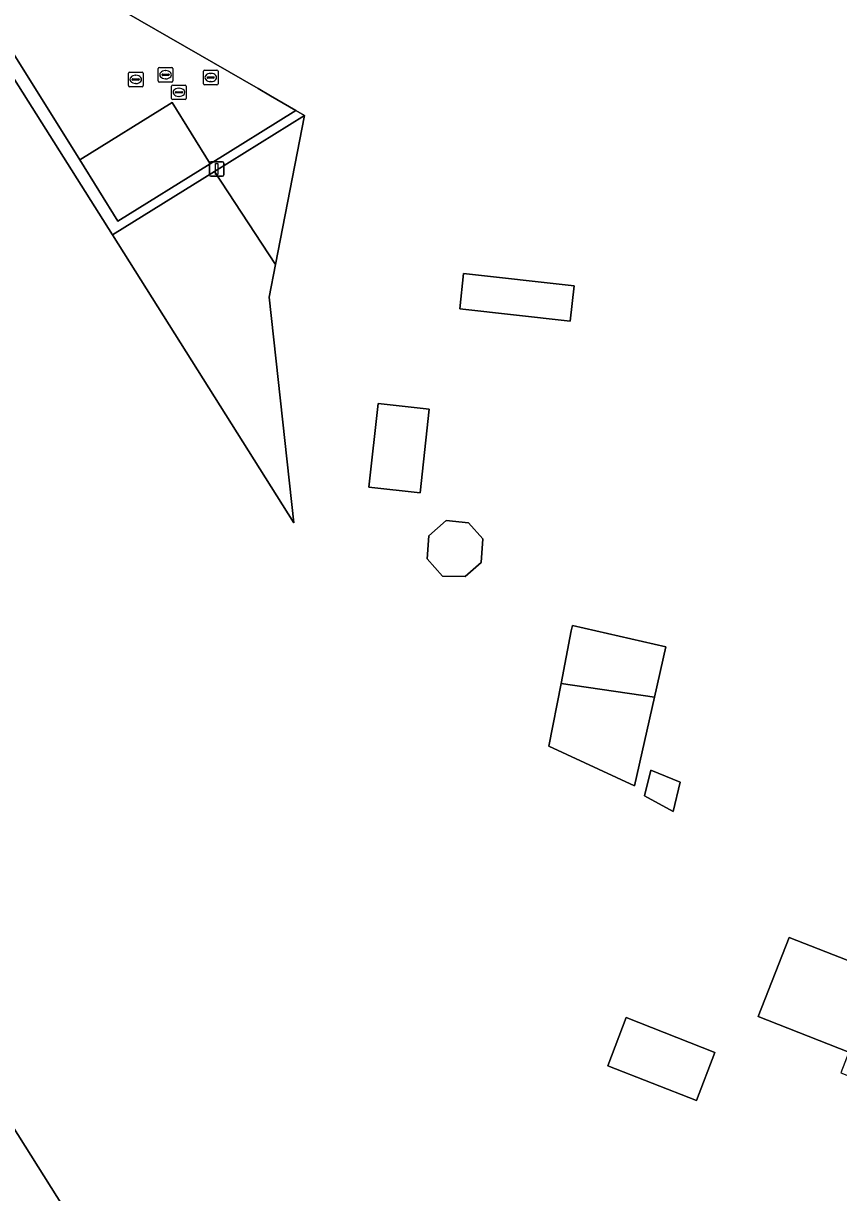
# Model space of a CAD drawing. Extents: x 160023 to 161302, y 384750 to 385707.
# Drawn here: x 160313 to 160369, y 384904.1 to 384984.4 of the extents above; entities that cross this region are included whole.
import ezdxf

# ---------------------------------------------------------------- set-up
doc = ezdxf.new("R2010")
doc.units = 0
for name, color, linetype in [('IMGEO_Brandkraan', 7, 'Continuous'), ('IMGEO_Erf', 7, 'Continuous'), ('IMGEO_Groenvoorziening', 7, 'Continuous'), ('IMGEO_Hek', 7, 'Continuous'), ('IMGEO_Kolk', 7, 'Continuous'), ('IMGEO_Lichtmast', 7, 'Continuous'), ('IMGEO_Pand', 7, 'Continuous'), ('IMGEO_Parkeervlak_open', 7, 'Continuous'), ('IMGEO_Rijbaan_lokaal_open', 7, 'Continuous'), ('IMGEO_Rioolput', 7, 'Continuous'), ('IMGEO_Voetpad_open', 7, 'Continuous')]:
    doc.layers.add(name, color=color, linetype=linetype)

msp = doc.modelspace()

# ---------------------------------------------------------------- linework, layer by layer
at = {"layer": 'IMGEO_Brandkraan'}
for p, q in [((160325.342, 384980.242), (160325.342, 384981.094)), ((160325.417, 384981.168), (160326.269, 384981.168)), ((160326.343, 384981.094), (160326.343, 384980.242)), ((160325.601, 384980.662), (160325.601, 384980.674)), ((160326.039, 384980.625), (160325.641, 384980.625)), ((160325.644, 384980.711), (160326.042, 384980.711)), ((160325.853, 384980.388), (160325.828, 384980.388)), ((160325.83, 384980.948), (160325.855, 384980.948)), ((160326.085, 384980.674), (160326.085, 384980.662)), ((160326.269, 384980.168), (160325.417, 384980.168))]:
    msp.add_line(p, q, dxfattribs=at)
for points in [[(160325.342, 384980.242), (160325.342, 384981.094)], [(160325.417, 384981.168), (160326.269, 384981.168)], [(160326.343, 384981.094), (160326.343, 384980.242)], [(160326.269, 384980.168), (160325.417, 384980.168)]]:
    msp.add_lwpolyline(points, dxfattribs=at)
for centre, radius, start, end in [((160325.419, 384981.092), 0.0765, 91.55205, 178.44795), ((160325.419, 384981.092), 0.0765, 91.55205, 178.44795), ((160326.267, 384981.092), 0.0765, 1.55205, 88.44795), ((160326.267, 384981.092), 0.0765, 1.55205, 88.44795), ((160325.641, 384980.671), 0.0403, 85.87752, 175.75265), ((160325.638, 384980.661), 0.0366, 178.93798, 274.71019), ((160326.042, 384980.668), 0.043, 264.86636, 352.45326), ((160326.046, 384980.673), 0.0386, 1.73085, 96.63898), ((160325.419, 384980.244), 0.0765, 181.55205, 268.44795), ((160325.419, 384980.244), 0.0765, 181.55205, 268.44795), ((160326.267, 384980.244), 0.0765, 271.55205, 358.44795), ((160326.267, 384980.244), 0.0765, 271.55205, 358.44795)]:
    msp.add_arc(centre, radius, start, end, dxfattribs=at)
for centre, major_axis, ratio, start_param, end_param in [((160325.829, 384980.668), (-0.387, 0.002), 0.722429, 4.712389, 7.853982), ((160325.854, 384980.668), (-0.39, 0.002), 0.717154, 1.570796, 4.712389)]:
    msp.add_ellipse(centre, major_axis=major_axis, ratio=ratio, start_param=start_param, end_param=end_param, dxfattribs=at)
at = {"layer": 'IMGEO_Erf'}
for points in [[(160234.054, 384993.171), (160245.351, 384975.085), (160252.88, 384963.007), (160259.491, 384967.128), (160262.299, 384962.624), (160263.984, 384964.064), (160263.836, 384964.253), (160268.96, 384968.505), (160269.964, 384967.297), (160273.8, 384969.701), (160275.654, 384966.755), (160321.243, 384894.325), (160329.612, 384881.079), (160331.889, 384879.95), (160336.787, 384880.403), (160344.076, 384881.104), (160348.95, 384881.561), (160350.96, 384883.052), (160354.249, 384891.334), (160367.44, 384886.086), (160372.439, 384884.099)], [(160311.924, 384989.805), (160329.09, 384979.915), (160329.942, 384979.419), (160331.674, 384978.392), (160332.272, 384978.049), (160330.28, 384967.826), (160329.844, 384965.589), (160331.554, 384950.083), (160323.375, 384963.057), (160319.088, 384969.858), (160311.42, 384982.022)], [(160369.673, 384913.752), (160363.432, 384916.203), (160365.562, 384921.626), (160372.073, 384919.069)]]:
    msp.add_lwpolyline(points, dxfattribs=at)
for points in [[(160350.795, 384966.371), (160350.529, 384963.948), (160342.944, 384964.78), (160343.21, 384967.202)], [(160340.842, 384957.9), (160340.216, 384952.147), (160336.707, 384952.529), (160337.333, 384958.282)], [(160344.524, 384948.981), (160344.416, 384947.377), (160343.316, 384946.415), (160341.76, 384946.43), (160340.708, 384947.627), (160340.814, 384949.2), (160342.005, 384950.242), (160343.543, 384950.097)], [(160350.603, 384942.684), (160350.683, 384943.038), (160357.1, 384941.584), (160356.315, 384938.119), (160354.935, 384932.022), (160349.071, 384934.754), (160349.904, 384939.065)], [(160358.084, 384932.279), (160357.6, 384930.265), (160355.64, 384931.342), (160356.064, 384933.104)], [(160360.467, 384913.719), (160359.198, 384910.416), (160353.112, 384912.811), (160354.381, 384916.114)]]:
    msp.add_lwpolyline(points, close=True, dxfattribs=at)
at = {"layer": 'IMGEO_Groenvoorziening'}
msp.add_lwpolyline([(160329.844, 384965.589), (160330.28, 384967.826), (160326.105, 384974.218), (160319.088, 384969.858), (160323.375, 384963.057), (160331.554, 384950.083)], close=True, dxfattribs=at)
at = {"layer": 'IMGEO_Hek'}
for points in [[(160319.088, 384969.858), (160311.42, 384982.022)], [(160329.844, 384965.589), (160330.28, 384967.826), (160332.272, 384978.049)], [(160323.375, 384963.057), (160319.088, 384969.858)], [(160323.375, 384963.057), (160331.554, 384950.083)]]:
    msp.add_lwpolyline(points, dxfattribs=at)
at = {"layer": 'IMGEO_Kolk'}
for p, q in [((160323.154, 384979.226), (160323.154, 384980.078)), ((160323.229, 384980.152), (160324.081, 384980.152)), ((160323.413, 384979.646), (160323.413, 384979.658)), ((160323.851, 384979.609), (160323.453, 384979.609)), ((160323.456, 384979.695), (160323.854, 384979.695)), ((160323.642, 384979.932), (160323.667, 384979.932)), ((160323.897, 384979.658), (160323.897, 384979.646)), ((160324.155, 384980.078), (160324.155, 384979.226)), ((160324.081, 384979.152), (160323.229, 384979.152)), ((160323.665, 384979.372), (160323.64, 384979.372))]:
    msp.add_line(p, q, dxfattribs=at)
for points in [[(160323.154, 384979.226), (160323.154, 384980.078)], [(160323.229, 384980.152), (160324.081, 384980.152)], [(160324.155, 384980.078), (160324.155, 384979.226)], [(160324.081, 384979.152), (160323.229, 384979.152)]]:
    msp.add_lwpolyline(points, dxfattribs=at)
for centre, radius, start, end in [((160323.231, 384980.076), 0.0765, 91.55205, 178.44795), ((160323.231, 384980.076), 0.0765, 91.55205, 178.44795), ((160323.453, 384979.655), 0.0403, 85.87752, 175.75265), ((160323.45, 384979.645), 0.0366, 178.93798, 274.71019), ((160323.854, 384979.652), 0.043, 264.86636, 352.45326), ((160323.858, 384979.657), 0.0386, 1.73085, 96.63898), ((160324.079, 384980.076), 0.0765, 1.55205, 88.44795), ((160324.079, 384980.076), 0.0765, 1.55205, 88.44795), ((160323.231, 384979.228), 0.0765, 181.55205, 268.44795), ((160323.231, 384979.228), 0.0765, 181.55205, 268.44795), ((160324.079, 384979.228), 0.0765, 271.55205, 358.44795), ((160324.079, 384979.228), 0.0765, 271.55205, 358.44795)]:
    msp.add_arc(centre, radius, start, end, dxfattribs=at)
for centre, major_axis, ratio, start_param, end_param in [((160323.641, 384979.652), (-0.387, 0.002), 0.722429, 4.712389, 7.853982), ((160323.666, 384979.652), (-0.39, 0.002), 0.717154, 1.570796, 4.712389)]:
    msp.add_ellipse(centre, major_axis=major_axis, ratio=ratio, start_param=start_param, end_param=end_param, dxfattribs=at)
at = {"layer": 'IMGEO_Lichtmast'}
for p, q in [((160325.755, 384973.983), (160325.755, 384974.783)), ((160325.755, 384974.783), (160325.755, 384973.983)), ((160325.855, 384974.883), (160326.645, 384974.883)), ((160326.645, 384974.883), (160325.855, 384974.883)), ((160326.745, 384974.783), (160326.745, 384973.983)), ((160326.745, 384973.983), (160326.745, 384974.783)), ((160326.645, 384973.883), (160325.855, 384973.883)), ((160325.855, 384973.883), (160326.645, 384973.883))]:
    msp.add_line(p, q, dxfattribs=at)
msp.add_lwpolyline([(160326.175, 384974.758), (160326.325, 384974.758), (160326.325, 384974.008), (160326.175, 384974.008), (160326.175, 384974.758)], dxfattribs=at)
for centre, start, end in [((160325.855, 384974.783), 90, 180), ((160325.855, 384974.783), 90, 180), ((160326.645, 384974.783), 0, 90), ((160326.645, 384974.783), 360, 90), ((160325.855, 384973.983), 180, 270), ((160325.855, 384973.983), 180, 270), ((160326.645, 384973.983), 270, 0), ((160326.645, 384973.983), 270, 0)]:
    msp.add_arc(centre, 0.1, start, end, dxfattribs=at)
at = {"layer": 'IMGEO_Pand'}
msp.add_lwpolyline([(160321.243, 384894.325), (160275.654, 384966.755)], dxfattribs=at)
for points in [[(160342.944, 384964.78), (160350.529, 384963.948), (160350.795, 384966.371), (160343.21, 384967.202)], [(160340.842, 384957.9), (160337.333, 384958.282), (160336.707, 384952.529), (160340.216, 384952.147)], [(160343.543, 384950.097), (160342.005, 384950.242), (160340.814, 384949.2), (160340.708, 384947.627), (160341.76, 384946.43), (160343.316, 384946.415), (160344.416, 384947.377), (160344.524, 384948.981)], [(160356.315, 384938.119), (160357.1, 384941.584), (160350.683, 384943.038), (160350.603, 384942.684), (160349.904, 384939.065)], [(160349.904, 384939.065), (160349.071, 384934.754), (160354.935, 384932.022), (160356.315, 384938.119)], [(160355.64, 384931.342), (160357.6, 384930.265), (160358.084, 384932.279), (160356.064, 384933.104)], [(160377.383, 384920.45), (160373.253, 384922.072), (160372.073, 384919.069), (160365.562, 384921.626), (160363.432, 384916.203), (160369.673, 384913.752), (160369.114, 384912.329), (160373.507, 384910.581), (160378.152, 384908.732), (160382.036, 384918.622)], [(160359.198, 384910.416), (160360.467, 384913.719), (160354.381, 384916.114), (160353.112, 384912.811)]]:
    msp.add_lwpolyline(points, close=True, dxfattribs=at)
at = {"layer": 'IMGEO_Parkeervlak_open'}
msp.add_lwpolyline([(160316.844, 384975.01), (160319.457, 384970.81), (160325.802, 384974.741), (160323.19, 384978.952)], close=True, dxfattribs=at)
at = {"layer": 'IMGEO_Rijbaan_lokaal_open'}
msp.add_lwpolyline([(160294.807, 384993.08), (160297.902, 384991.296), (160301.494, 384989.225), (160306.528, 384986.323), (160309.954, 384984.347), (160310.546, 384984.006), (160311.625, 384983.376), (160316.844, 384975.01), (160323.19, 384978.952), (160325.802, 384974.741), (160331.674, 384978.392), (160329.942, 384979.419), (160329.09, 384979.915), (160311.924, 384989.805), (160310.878, 384990.412), (160299.637, 384996.89), (160299.342, 384997.013), (160288.826, 385003.17)], dxfattribs=at)
at = {"layer": 'IMGEO_Rioolput'}
for p, q in [((160322.239, 384980.432), (160322.239, 384981.284)), ((160322.314, 384981.358), (160323.166, 384981.358)), ((160322.727, 384981.138), (160322.752, 384981.138)), ((160323.24, 384981.284), (160323.24, 384980.432)), ((160320.192, 384980.112), (160320.192, 384980.964)), ((160320.267, 384981.038), (160321.119, 384981.038)), ((160320.451, 384980.532), (160320.451, 384980.544)), ((160320.889, 384980.495), (160320.491, 384980.495)), ((160320.494, 384980.581), (160320.892, 384980.581)), ((160320.68, 384980.818), (160320.705, 384980.818)), ((160320.935, 384980.544), (160320.935, 384980.532)), ((160321.193, 384980.964), (160321.193, 384980.112)), ((160323.166, 384980.358), (160322.314, 384980.358)), ((160322.498, 384980.852), (160322.498, 384980.864)), ((160322.936, 384980.815), (160322.538, 384980.815)), ((160322.541, 384980.901), (160322.939, 384980.901)), ((160322.75, 384980.578), (160322.725, 384980.578)), ((160322.982, 384980.864), (160322.982, 384980.852)), ((160321.119, 384980.038), (160320.267, 384980.038)), ((160320.703, 384980.258), (160320.678, 384980.258))]:
    msp.add_line(p, q, dxfattribs=at)
for points in [[(160322.239, 384980.432), (160322.239, 384981.284)], [(160322.314, 384981.358), (160323.166, 384981.358)], [(160323.24, 384981.284), (160323.24, 384980.432)], [(160320.192, 384980.112), (160320.192, 384980.964)], [(160320.267, 384981.038), (160321.119, 384981.038)], [(160321.193, 384980.964), (160321.193, 384980.112)], [(160323.166, 384980.358), (160322.314, 384980.358)], [(160321.119, 384980.038), (160320.267, 384980.038)]]:
    msp.add_lwpolyline(points, dxfattribs=at)
for centre, radius, start, end in [((160322.316, 384981.282), 0.0765, 91.55205, 178.44795), ((160322.316, 384981.282), 0.0765, 91.55205, 178.44795), ((160323.164, 384981.282), 0.0765, 1.55205, 88.44795), ((160323.164, 384981.282), 0.0765, 1.55205, 88.44795), ((160320.269, 384980.962), 0.0765, 91.55205, 178.44795), ((160320.269, 384980.962), 0.0765, 91.55205, 178.44795), ((160320.491, 384980.541), 0.0403, 85.87752, 175.75265), ((160320.488, 384980.531), 0.0366, 178.93798, 274.71019), ((160320.892, 384980.538), 0.043, 264.86636, 352.45326), ((160320.896, 384980.543), 0.0386, 1.73085, 96.63898), ((160321.117, 384980.962), 0.0765, 1.55205, 88.44795), ((160321.117, 384980.962), 0.0765, 1.55205, 88.44795), ((160322.316, 384980.434), 0.0765, 181.55205, 268.44795), ((160322.316, 384980.434), 0.0765, 181.55205, 268.44795), ((160322.538, 384980.861), 0.0403, 85.87752, 175.75265), ((160322.535, 384980.851), 0.0366, 178.93798, 274.71019), ((160322.939, 384980.858), 0.043, 264.86636, 352.45326), ((160322.943, 384980.863), 0.0386, 1.73085, 96.63898), ((160323.164, 384980.434), 0.0765, 271.55205, 358.44795), ((160323.164, 384980.434), 0.0765, 271.55205, 358.44795), ((160320.269, 384980.114), 0.0765, 181.55205, 268.44795), ((160320.269, 384980.114), 0.0765, 181.55205, 268.44795), ((160321.117, 384980.114), 0.0765, 271.55205, 358.44795), ((160321.117, 384980.114), 0.0765, 271.55205, 358.44795)]:
    msp.add_arc(centre, radius, start, end, dxfattribs=at)
for centre, major_axis, ratio, start_param, end_param in [((160322.726, 384980.858), (-0.387, 0.002), 0.722429, 4.712389, 7.853982), ((160322.751, 384980.858), (-0.39, 0.002), 0.717154, 1.570796, 4.712389), ((160320.679, 384980.538), (-0.387, 0.002), 0.722429, 4.712389, 7.853982), ((160320.704, 384980.538), (-0.39, 0.002), 0.717154, 1.570796, 4.712389)]:
    msp.add_ellipse(centre, major_axis=major_axis, ratio=ratio, start_param=start_param, end_param=end_param, dxfattribs=at)
at = {"layer": 'IMGEO_Voetpad_open'}
for points in [[(160311.625, 384983.376), (160310.546, 384984.006), (160309.954, 384984.347), (160311.42, 384982.022), (160319.088, 384969.858), (160326.105, 384974.218), (160332.272, 384978.049), (160331.674, 384978.392), (160325.802, 384974.741), (160319.457, 384970.81), (160316.844, 384975.01)], [(160332.272, 384978.049), (160326.105, 384974.218), (160330.28, 384967.826)]]:
    msp.add_lwpolyline(points, close=True, dxfattribs=at)

doc.saveas('drawing.dxf')
